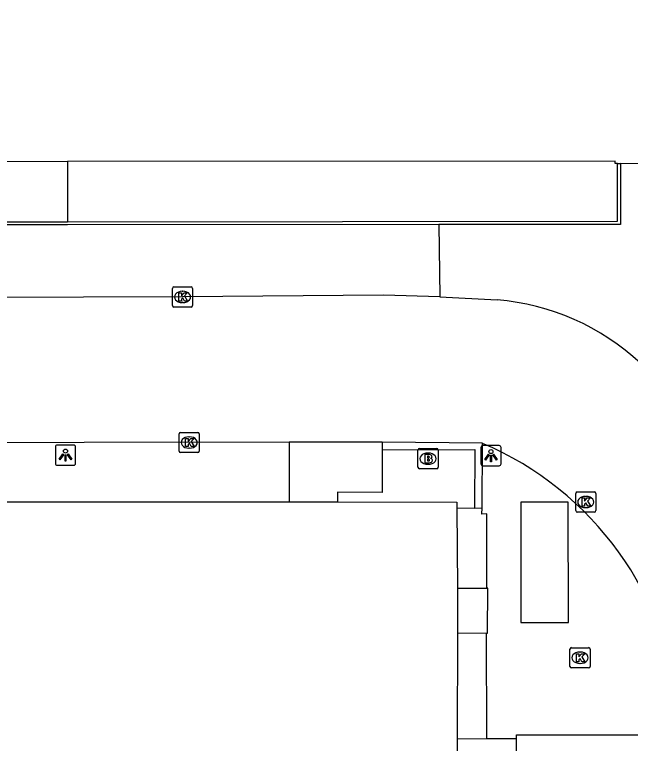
# Model space of a CAD drawing. Extents: x 161477 to 163040, y 383680 to 384868.
# Drawn here: x 162062.27 to 162092.73, y 384116.04 to 384152.08 of the extents above; entities that cross this region are included whole.
import ezdxf

# ---------------------------------------------------------------- set-up
doc = ezdxf.new("R2010")
doc.units = 0
for name, color, linetype in [('IMGEO_Brandkraan', 7, 'Continuous'), ('IMGEO_Groenvoorziening', 7, 'Continuous'), ('IMGEO_Kolk', 7, 'Continuous'), ('IMGEO_Lichtpunt', 7, 'Continuous'), ('IMGEO_Muur', 7, 'Continuous'), ('IMGEO_Pand', 7, 'Continuous'), ('IMGEO_Parkeervlak_open', 7, 'Continuous'), ('IMGEO_Rijbaan_lokaal_open', 7, 'Continuous'), ('IMGEO_Voetpad_gesloten', 7, 'Continuous'), ('IMGEO_Voetpad_open', 7, 'Continuous')]:
    doc.layers.add(name, color=color, linetype=linetype)

msp = doc.modelspace()

# ---------------------------------------------------------------- linework, layer by layer
at = {"layer": 'IMGEO_Brandkraan'}
for p, q in [((162082.219, 384129.694), (162082.219, 384130.546)), ((162082.294, 384130.62), (162083.146, 384130.62)), ((162082.707, 384130.4), (162082.732, 384130.4)), ((162083.22, 384130.546), (162083.22, 384129.694)), ((162082.73, 384129.84), (162082.705, 384129.84)), ((162083.146, 384129.62), (162082.294, 384129.62))]:
    msp.add_line(p, q, dxfattribs=at)
for points in [[(162082.219, 384129.694), (162082.219, 384130.546)], [(162082.294, 384130.62), (162083.146, 384130.62)], [(162083.22, 384130.546), (162083.22, 384129.694)], [(162082.567, 384130.32), (162082.567, 384129.92), (162082.78, 384129.92)], [(162082.798, 384130.32), (162082.567, 384130.32)], [(162082.746, 384130.239), (162082.692, 384130.239), (162082.692, 384130.163)], [(162082.692, 384130.163), (162082.745, 384130.163)], [(162082.754, 384130.087), (162082.692, 384130.087), (162082.692, 384130.006)], [(162082.692, 384130.006), (162082.754, 384130.006)], [(162083.146, 384129.62), (162082.294, 384129.62)]]:
    msp.add_lwpolyline(points, dxfattribs=at)
for centre, radius, start, end in [((162082.296, 384130.544), 0.0765, 91.552, 178.448), ((162082.296, 384130.544), 0.0765, 91.552, 178.448), ((162083.144, 384130.544), 0.0765, 1.552, 88.448), ((162083.144, 384130.544), 0.0765, 1.552, 88.448), ((162082.747, 384130.201), 0.0379, 267.8285, 90.9355), ((162082.755, 384130.046), 0.0404, 269.8759, 90.5077), ((162082.802, 384130.175), 0.145, 59.4692, 91.5367), ((162082.827, 384130.222), 0.0922, 285.5137, 58.1501), ((162082.832, 384130.03), 0.105, 301.3115, 78.989), ((162082.296, 384129.696), 0.0765, 181.552, 268.448), ((162082.296, 384129.696), 0.0765, 181.552, 268.448), ((162082.786, 384130.171), 0.251, 268.6676, 293.5347), ((162083.144, 384129.696), 0.0765, 271.552, 358.448), ((162083.144, 384129.696), 0.0765, 271.552, 358.448)]:
    msp.add_arc(centre, radius, start, end, dxfattribs=at)
for centre, major_axis, ratio, start_param, end_param in [((162082.706, 384130.12), (-0.387, 0.002), 0.722429, 4.712389, 7.853982), ((162082.731, 384130.12), (-0.39, 0.002), 0.717154, 1.570796, 4.712389)]:
    msp.add_ellipse(centre, major_axis=major_axis, ratio=ratio, start_param=start_param, end_param=end_param, dxfattribs=at)
at = {"layer": 'IMGEO_Groenvoorziening'}
msp.add_lwpolyline([(162084.16, 384116.274), (162085.622, 384116.279)], dxfattribs=at)
at = {"layer": 'IMGEO_Kolk'}
for p, q in [((162070.076, 384137.689), (162070.076, 384138.541)), ((162070.151, 384138.615), (162071.003, 384138.615)), ((162070.564, 384138.395), (162070.589, 384138.395)), ((162071.077, 384138.541), (162071.077, 384137.689)), ((162071.003, 384137.615), (162070.151, 384137.615)), ((162070.587, 384137.835), (162070.562, 384137.835)), ((162070.406, 384130.493), (162070.406, 384131.345)), ((162070.481, 384131.419), (162071.333, 384131.419)), ((162070.894, 384131.199), (162070.919, 384131.199)), ((162071.407, 384131.345), (162071.407, 384130.493)), ((162071.333, 384130.419), (162070.481, 384130.419)), ((162070.917, 384130.639), (162070.892, 384130.639)), ((162090.021, 384127.551), (162090.021, 384128.403)), ((162090.096, 384128.477), (162090.948, 384128.477)), ((162090.509, 384128.257), (162090.534, 384128.257)), ((162091.022, 384128.403), (162091.022, 384127.551)), ((162090.948, 384127.477), (162090.096, 384127.477)), ((162090.532, 384127.697), (162090.507, 384127.697)), ((162089.735, 384119.849), (162089.735, 384120.701)), ((162089.81, 384120.775), (162090.662, 384120.775)), ((162090.736, 384120.701), (162090.736, 384119.849)), ((162090.223, 384120.555), (162090.248, 384120.555)), ((162090.246, 384119.995), (162090.221, 384119.995)), ((162090.662, 384119.775), (162089.81, 384119.775))]:
    msp.add_line(p, q, dxfattribs=at)
for points in [[(162070.076, 384137.689), (162070.076, 384138.541)], [(162070.151, 384138.615), (162071.003, 384138.615)], [(162070.397, 384138.315), (162070.52, 384138.315), (162070.52, 384138.164), (162070.65, 384138.315), (162070.814, 384138.315), (162070.668, 384138.164), (162070.821, 384137.915), (162070.669, 384137.915), (162070.584, 384138.079), (162070.52, 384138.012), (162070.52, 384137.915), (162070.397, 384137.915), (162070.397, 384138.315)], [(162071.077, 384138.541), (162071.077, 384137.689)], [(162071.003, 384137.615), (162070.151, 384137.615)], [(162070.406, 384130.493), (162070.406, 384131.345)], [(162070.481, 384131.419), (162071.333, 384131.419)], [(162070.727, 384131.119), (162070.85, 384131.119), (162070.85, 384130.968), (162070.98, 384131.119), (162071.144, 384131.119), (162070.998, 384130.968), (162071.151, 384130.719), (162070.999, 384130.719), (162070.914, 384130.883), (162070.85, 384130.816), (162070.85, 384130.719), (162070.727, 384130.719), (162070.727, 384131.119)], [(162071.407, 384131.345), (162071.407, 384130.493)], [(162071.333, 384130.419), (162070.481, 384130.419)], [(162090.021, 384127.551), (162090.021, 384128.403)], [(162090.096, 384128.477), (162090.948, 384128.477)], [(162091.022, 384128.403), (162091.022, 384127.551)], [(162090.342, 384128.177), (162090.465, 384128.177), (162090.465, 384128.026), (162090.595, 384128.177), (162090.759, 384128.177), (162090.613, 384128.026), (162090.766, 384127.777), (162090.614, 384127.777), (162090.529, 384127.941), (162090.465, 384127.874), (162090.465, 384127.777), (162090.342, 384127.777), (162090.342, 384128.177)], [(162090.948, 384127.477), (162090.096, 384127.477)], [(162089.735, 384119.849), (162089.735, 384120.701)], [(162089.81, 384120.775), (162090.662, 384120.775)], [(162090.736, 384120.701), (162090.736, 384119.849)], [(162090.056, 384120.475), (162090.179, 384120.475), (162090.179, 384120.324), (162090.309, 384120.475), (162090.473, 384120.475), (162090.327, 384120.324), (162090.48, 384120.075), (162090.328, 384120.075), (162090.243, 384120.239), (162090.179, 384120.172), (162090.179, 384120.075), (162090.056, 384120.075), (162090.056, 384120.475)], [(162090.662, 384119.775), (162089.81, 384119.775)]]:
    msp.add_lwpolyline(points, dxfattribs=at)
for centre, start, end in [((162070.153, 384138.539), 91.552, 178.448), ((162070.153, 384138.539), 91.552, 178.448), ((162071.001, 384138.539), 1.552, 88.448), ((162071.001, 384138.539), 1.552, 88.448), ((162070.153, 384137.691), 181.552, 268.448), ((162070.153, 384137.691), 181.552, 268.448), ((162071.001, 384137.691), 271.552, 358.448), ((162071.001, 384137.691), 271.552, 358.448), ((162070.483, 384131.343), 91.552, 178.448), ((162070.483, 384131.343), 91.552, 178.448), ((162071.331, 384131.343), 1.552, 88.448), ((162071.331, 384131.343), 1.552, 88.448), ((162070.483, 384130.495), 181.552, 268.448), ((162070.483, 384130.495), 181.552, 268.448), ((162071.331, 384130.495), 271.552, 358.448), ((162071.331, 384130.495), 271.552, 358.448), ((162090.098, 384128.401), 91.552, 178.448), ((162090.098, 384128.401), 91.552, 178.448), ((162090.946, 384128.401), 1.552, 88.448), ((162090.946, 384128.401), 1.552, 88.448), ((162090.098, 384127.553), 181.552, 268.448), ((162090.098, 384127.553), 181.552, 268.448), ((162090.946, 384127.553), 271.552, 358.448), ((162090.946, 384127.553), 271.552, 358.448), ((162089.812, 384120.699), 91.552, 178.448), ((162089.812, 384120.699), 91.552, 178.448), ((162090.66, 384120.699), 1.552, 88.448), ((162090.66, 384120.699), 1.552, 88.448), ((162089.812, 384119.851), 181.552, 268.448), ((162089.812, 384119.851), 181.552, 268.448), ((162090.66, 384119.851), 271.552, 358.448), ((162090.66, 384119.851), 271.552, 358.448)]:
    msp.add_arc(centre, 0.0765, start, end, dxfattribs=at)
for centre, major_axis, ratio, start_param, end_param in [((162070.563, 384138.115), (-0.387, 0.002), 0.722429, 4.712389, 7.853982), ((162070.588, 384138.115), (-0.39, 0.002), 0.717154, 1.570796, 4.712389), ((162070.893, 384130.919), (-0.387, 0.002), 0.722429, 4.712389, 7.853982), ((162070.918, 384130.919), (-0.39, 0.002), 0.717154, 1.570796, 4.712389), ((162090.508, 384127.977), (-0.387, 0.002), 0.722429, 4.712389, 7.853982), ((162090.533, 384127.977), (-0.39, 0.002), 0.717154, 1.570796, 4.712389), ((162090.222, 384120.275), (-0.387, 0.002), 0.722429, 4.712389, 7.853982), ((162090.247, 384120.275), (-0.39, 0.002), 0.717154, 1.570796, 4.712389)]:
    msp.add_ellipse(centre, major_axis=major_axis, ratio=ratio, start_param=start_param, end_param=end_param, dxfattribs=at)
at = {"layer": 'IMGEO_Lichtpunt'}
for p, q in [((162065.191, 384130.791), (162064.383, 384130.791)), ((162065.191, 384130.791), (162064.383, 384130.791)), ((162086.235, 384130.767), (162085.427, 384130.767)), ((162086.235, 384130.767), (162085.427, 384130.767)), ((162064.289, 384130.696), (162064.289, 384129.889)), ((162064.289, 384130.696), (162064.289, 384129.889)), ((162065.285, 384129.889), (162065.285, 384130.696)), ((162065.285, 384129.889), (162065.285, 384130.696)), ((162085.333, 384130.672), (162085.333, 384129.865)), ((162085.333, 384130.672), (162085.333, 384129.865)), ((162086.329, 384129.865), (162086.329, 384130.672)), ((162086.329, 384129.865), (162086.329, 384130.672)), ((162064.383, 384129.795), (162065.191, 384129.795)), ((162064.383, 384129.795), (162065.191, 384129.795)), ((162085.427, 384129.771), (162086.235, 384129.771)), ((162085.427, 384129.771), (162086.235, 384129.771))]:
    msp.add_line(p, q, dxfattribs=at)
for points in [[(162064.663, 384130.36), (162064.702, 384130.332), (162064.514, 384130.07), (162064.476, 384130.097), (162064.663, 384130.36)], [(162064.875, 384130.332), (162064.913, 384130.359), (162065.1, 384130.097), (162065.061, 384130.069), (162064.875, 384130.332)], [(162064.765, 384130.312), (162064.812, 384130.312), (162064.812, 384129.99), (162064.765, 384129.99), (162064.765, 384130.312)], [(162085.707, 384130.336), (162085.746, 384130.308), (162085.558, 384130.046), (162085.52, 384130.073), (162085.707, 384130.336)], [(162085.809, 384130.288), (162085.856, 384130.288), (162085.856, 384129.966), (162085.809, 384129.966), (162085.809, 384130.288)], [(162085.919, 384130.308), (162085.957, 384130.335), (162086.144, 384130.073), (162086.105, 384130.045), (162085.919, 384130.308)]]:
    msp.add_lwpolyline(points, dxfattribs=at)
for centre in [(162064.788, 384130.494), (162085.832, 384130.47)]:
    msp.add_circle(centre, 0.0994, dxfattribs=at)
for centre, start, end in [((162064.383, 384130.696), 90, 180), ((162064.383, 384130.696), 90, 180), ((162065.191, 384130.696), 0, 90), ((162065.191, 384130.696), 0, 90), ((162085.427, 384130.672), 90, 180), ((162085.427, 384130.672), 90, 180), ((162086.235, 384130.672), 0, 90), ((162086.235, 384130.672), 0, 90), ((162064.383, 384129.889), 180, 270), ((162064.383, 384129.889), 180, 270), ((162065.191, 384129.889), 270, 0), ((162065.191, 384129.889), 270, 360), ((162085.427, 384129.865), 180, 270), ((162085.427, 384129.865), 180, 270), ((162086.235, 384129.865), 270, 0), ((162086.235, 384129.865), 270, 360)]:
    msp.add_arc(centre, 0.0946, start, end, dxfattribs=at)
at = {"layer": 'IMGEO_Muur'}
for points in [[(162064.885, 384141.831), (162092.082, 384141.858), (162092.084, 384144.718)], [(162092.235, 384144.718), (162092.238, 384141.695), (162083.256, 384141.69)], [(162083.256, 384141.69), (162064.885, 384141.681), (162061.652, 384141.677), (162052.355, 384141.667), (162044.662, 384141.658)], [(162061.652, 384141.823), (162064.885, 384141.831)]]:
    msp.add_lwpolyline(points, dxfattribs=at)
at = {"layer": 'IMGEO_Pand'}
for points in [[(162094.362, 384152.077), (162094.371, 384144.705), (162092.235, 384144.718)], [(162064.892, 384144.814), (162061.65, 384144.795)], [(162092.084, 384144.718), (162091.979, 384144.719), (162091.98, 384144.829), (162064.892, 384144.814)], [(162092.084, 384144.718), (162092.235, 384144.718)], [(162041.667, 384127.993), (162075.858, 384127.98)], [(162075.858, 384127.98), (162078.234, 384127.979)], [(162078.234, 384127.979), (162084.15, 384127.977), (162084.151, 384127.682)], [(162084.151, 384127.682), (162084.171, 384123.711)], [(162084.171, 384123.711), (162084.168, 384121.511)], [(162084.168, 384121.511), (162084.16, 384116.274)], [(162087.089, 384116.284), (162087.089, 384116.472), (162094.963, 384116.472)], [(162084.16, 384116.274), (162084.158, 384114.999), (162067.083, 384115.003), (162067.066, 384102.213), (162065.562, 384102.21)], [(162087.096, 384101.625), (162087.089, 384116.284)]]:
    msp.add_lwpolyline(points, dxfattribs=at)
at = {"layer": 'IMGEO_Parkeervlak_open'}
msp.add_lwpolyline([(162083.256, 384141.69), (162083.302, 384138.125)], dxfattribs=at)
at = {"layer": 'IMGEO_Rijbaan_lokaal_open'}
for points in [[(162083.302, 384138.125), (162080.51, 384138.199), (162070.577, 384138.116), (162055.869, 384138.077), (162052.347, 384138.08), (162044.624, 384138.088)], [(162083.302, 384138.125), (162083.31, 384138.125), (162086.14, 384137.97)], [(162075.85, 384130.93), (162055.561, 384130.906), (162044.485, 384130.901)], [(162080.447, 384130.928), (162078.622, 384130.937), (162075.85, 384130.93)], [(162085.415, 384130.878), (162080.447, 384130.928)]]:
    msp.add_lwpolyline(points, dxfattribs=at)
for centre, radius, start, end in [((162085.191, 384126.232), 11.776, 47.0241, 85.3788), ((162079.14, 384116.117), 16.039, 4.7167, 66.9692)]:
    msp.add_arc(centre, radius, start, end, dxfattribs=at)
at = {"layer": 'IMGEO_Voetpad_gesloten'}
for points in [[(162064.892, 384144.814), (162064.885, 384141.831)], [(162085.4, 384127.685), (162085.415, 384130.878)], [(162089.654, 384127.97), (162087.309, 384127.97), (162087.309, 384122.027), (162089.659, 384122.024), (162089.654, 384127.97)], [(162085.622, 384123.718), (162085.624, 384127.39), (162085.384, 384127.377), (162085.4, 384127.685)], [(162084.171, 384123.711), (162085.622, 384123.718)], [(162085.612, 384121.493), (162085.662, 384121.492), (162085.671, 384123.718), (162085.622, 384123.718)], [(162084.168, 384121.511), (162085.612, 384121.493)], [(162085.622, 384116.279), (162085.612, 384121.493)], [(162085.622, 384116.279), (162087.089, 384116.284)]]:
    msp.add_lwpolyline(points, dxfattribs=at)
at = {"layer": 'IMGEO_Voetpad_open'}
for points in [[(162075.85, 384130.93), (162075.858, 384127.98)], [(162080.447, 384130.928), (162080.447, 384130.561)], [(162080.447, 384130.561), (162080.448, 384128.454), (162078.235, 384128.46), (162078.234, 384127.979)], [(162080.447, 384130.561), (162085.038, 384130.578), (162085.01, 384127.674)], [(162084.151, 384127.682), (162085.01, 384127.674)], [(162085.01, 384127.674), (162085.4, 384127.685)]]:
    msp.add_lwpolyline(points, dxfattribs=at)

doc.saveas('drawing.dxf')
